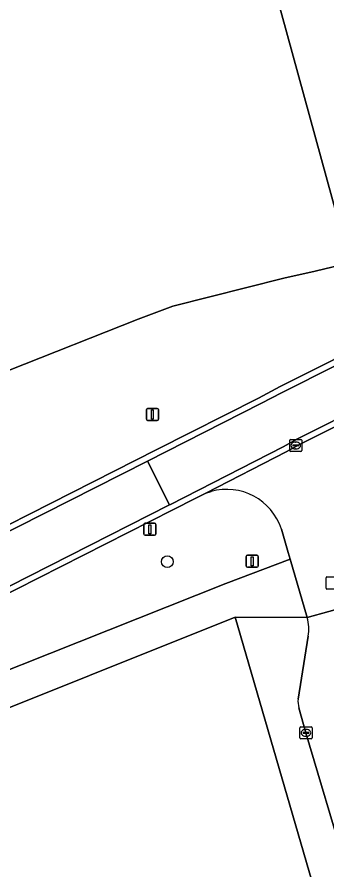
# Model space of a CAD drawing. Extents: x 162879 to 165540, y 384011 to 385181.
# Drawn here: x 163130.7 to 163156.4, y 384261.9 to 384332.4 of the extents above; entities that cross this region are included whole.
import ezdxf

# ---------------------------------------------------------------- set-up
doc = ezdxf.new("R2010")
doc.units = 0
for name, color, linetype in [('IMGEO_Berm_groen', 7, 'Continuous'), ('IMGEO_Boom', 7, 'Continuous'), ('IMGEO_Groenvoorziening', 7, 'Continuous'), ('IMGEO_Kolk', 7, 'Continuous'), ('IMGEO_Lichtmast', 7, 'Continuous'), ('IMGEO_Loofbos', 7, 'Continuous'), ('IMGEO_Rijbaan_lokaal_gesloten', 7, 'Continuous'), ('IMGEO_Rijbaan_lokaal_open', 7, 'Continuous'), ('IMGEO_Rioolput', 7, 'Continuous'), ('IMGEO_Verkeersbordpaal', 7, 'Continuous'), ('IMGEO_Voetpad_open', 7, 'Continuous')]:
    doc.layers.add(name, color=color, linetype=linetype)

msp = doc.modelspace()

# ---------------------------------------------------------------- linework, layer by layer
at = {"layer": 'IMGEO_Berm_groen'}
for points in [[(163146.789, 384293.17), (163146.364, 384293.038), (163145.533, 384292.61), (163143.634, 384291.66), (163126.98, 384283.214)], [(163148.014, 384285.572), (163153.346, 384287.562), (163153.163, 384288.113), (163152.612, 384290.058)], [(163101.395, 384271.38), (163089.844, 384266.648), (163091.511, 384262.562), (163100.027, 384266.274), (163114.146, 384272.104), (163148.014, 384285.572)]]:
    msp.add_lwpolyline(points, dxfattribs=at)
msp.add_arc((163148.079, 384288.58), 4.768, 18.05969, 105.69733, dxfattribs=at)
at = {"layer": 'IMGEO_Boom'}
msp.add_circle((163143.173, 384287.363), 0.489, dxfattribs=at)
at = {"layer": 'IMGEO_Groenvoorziening'}
for points in [[(163166.298, 384308.662), (163164.771, 384310.215), (163162.156, 384313.029), (163158.27, 384312.081), (163155.41, 384311.383), (163152.808, 384310.825), (163143.627, 384308.496), (163140.765, 384307.422), (163130.038, 384303.169), (163125.187, 384301.331), (163092.767, 384288.329), (163077.888, 384282.235), (163066.344, 384277.423), (163066.971, 384275.787), (163067.96, 384276.156), (163069.579, 384276.761), (163074.126, 384265.704), (163093.473, 384273.529)], [(163150.718, 384300.902), (163152.507, 384301.843), (163161.368, 384306.288)], [(163119.462, 384285.067), (163142.305, 384296.633), (163150.718, 384300.902)]]:
    msp.add_lwpolyline(points, dxfattribs=at)
at = {"layer": 'IMGEO_Kolk'}
for p, q in [((163154.216, 384273.705), (163155.068, 384273.705)), ((163154.141, 384272.779), (163154.141, 384273.631)), ((163154.4, 384273.199), (163154.4, 384273.211)), ((163154.838, 384273.162), (163154.44, 384273.162)), ((163154.443, 384273.248), (163154.841, 384273.248)), ((163154.629, 384273.485), (163154.654, 384273.485)), ((163154.884, 384273.211), (163154.884, 384273.199)), ((163155.142, 384273.631), (163155.142, 384272.779)), ((163155.068, 384272.705), (163154.216, 384272.705)), ((163154.652, 384272.925), (163154.627, 384272.925))]:
    msp.add_line(p, q, dxfattribs=at)
for points in [[(163154.216, 384273.705), (163155.068, 384273.705)], [(163154.141, 384272.779), (163154.141, 384273.631)], [(163155.142, 384273.631), (163155.142, 384272.779)], [(163155.068, 384272.705), (163154.216, 384272.705)]]:
    msp.add_lwpolyline(points, dxfattribs=at)
for centre, radius, start, end in [((163154.218, 384273.629), 0.0765, 91.55205, 178.44795), ((163154.218, 384273.629), 0.0765, 91.55205, 178.44795), ((163155.066, 384273.629), 0.0765, 1.55205, 88.44795), ((163155.066, 384273.629), 0.0765, 1.55205, 88.44795), ((163154.44, 384273.208), 0.0403, 85.87752, 175.75265), ((163154.437, 384273.198), 0.0366, 178.93798, 274.71019), ((163154.841, 384273.205), 0.043, 264.86636, 352.45326), ((163154.845, 384273.21), 0.0386, 1.73085, 96.63898), ((163154.218, 384272.781), 0.0765, 181.55205, 268.44795), ((163154.218, 384272.781), 0.0765, 181.55205, 268.44795), ((163155.066, 384272.781), 0.0765, 271.55205, 358.44795), ((163155.066, 384272.781), 0.0765, 271.55205, 358.44795)]:
    msp.add_arc(centre, radius, start, end, dxfattribs=at)
for centre, major_axis, ratio, start_param, end_param in [((163154.628, 384273.205), (-0.387, 0.002), 0.722429, 4.712389, 7.853982), ((163154.653, 384273.205), (-0.39, 0.002), 0.717154, 1.570796, 4.712389)]:
    msp.add_ellipse(centre, major_axis=major_axis, ratio=ratio, start_param=start_param, end_param=end_param, dxfattribs=at)
at = {"layer": 'IMGEO_Lichtmast'}
for p, q in [((163141.442, 384299.14), (163141.442, 384299.94)), ((163141.442, 384299.94), (163141.442, 384299.14)), ((163141.542, 384300.04), (163142.332, 384300.04)), ((163142.332, 384300.04), (163141.542, 384300.04)), ((163142.432, 384299.94), (163142.432, 384299.14)), ((163142.432, 384299.14), (163142.432, 384299.94)), ((163142.332, 384299.04), (163141.542, 384299.04)), ((163141.542, 384299.04), (163142.332, 384299.04)), ((163149.701, 384287.002), (163149.701, 384287.802)), ((163149.701, 384287.802), (163149.701, 384287.002)), ((163149.801, 384287.902), (163150.591, 384287.902)), ((163150.591, 384287.902), (163149.801, 384287.902)), ((163150.691, 384287.802), (163150.691, 384287.002)), ((163150.691, 384287.002), (163150.691, 384287.802)), ((163150.591, 384286.902), (163149.801, 384286.902)), ((163149.801, 384286.902), (163150.591, 384286.902))]:
    msp.add_line(p, q, dxfattribs=at)
for points in [[(163141.862, 384299.915), (163142.012, 384299.915), (163142.012, 384299.165), (163141.862, 384299.165), (163141.862, 384299.915)], [(163150.121, 384287.777), (163150.271, 384287.777), (163150.271, 384287.027), (163150.121, 384287.027), (163150.121, 384287.777)]]:
    msp.add_lwpolyline(points, dxfattribs=at)
for centre, start, end in [((163141.542, 384299.94), 90, 180), ((163141.542, 384299.94), 90, 180), ((163142.332, 384299.94), 0, 90), ((163142.332, 384299.94), 360, 90), ((163141.542, 384299.14), 180, 270), ((163141.542, 384299.14), 180, 270), ((163142.332, 384299.14), 270, 0), ((163142.332, 384299.14), 270, 0), ((163149.801, 384287.802), 90, 180), ((163149.801, 384287.802), 90, 180), ((163150.591, 384287.802), 0, 90), ((163150.591, 384287.802), 360, 90), ((163149.801, 384287.002), 180, 270), ((163149.801, 384287.002), 180, 270), ((163150.591, 384287.002), 270, 0), ((163150.591, 384287.002), 270, 0)]:
    msp.add_arc(centre, 0.1, start, end, dxfattribs=at)
at = {"layer": 'IMGEO_Loofbos'}
for points in [[(163229.097, 384399.154), (163147.412, 384351.742), (163158.27, 384312.081), (163162.156, 384313.029), (163160.013, 384319.249), (163159.169, 384324.318), (163160.73, 384328.191), (163165.672, 384336.523), (163175.991, 384342.737), (163179.291, 384344.325), (163182.035, 384346.651), (163186.463, 384351.781), (163188.392, 384353.092), (163190.215, 384353.652), (163192.179, 384353.396), (163194.341, 384352.514), (163195.894, 384351.559), (163197.94, 384351.366), (163201.376, 384353.257), (163203.656, 384355.092), (163207.856, 384360.119)], [(163130.038, 384303.169), (163140.765, 384307.422), (163143.627, 384308.496), (163152.808, 384310.825), (163155.41, 384311.383), (163158.27, 384312.081), (163147.412, 384351.742), (163145.603, 384350.692), (163141.708, 384348.431), (163139.713, 384347.269), (163103.227, 384326.016)]]:
    msp.add_lwpolyline(points, dxfattribs=at)
msp.add_lwpolyline([(163155.934, 384258.131), (163155.116, 384260.952), (163148.784, 384282.785), (163112.465, 384268.23), (163091.662, 384259.624), (163097.491, 384250), (163105.946, 384236.061), (163109.025, 384230.235), (163114.501, 384233.625), (163136.641, 384247.33), (163140.262, 384250), (163143.861, 384252.646)], close=True, dxfattribs=at)
at = {"layer": 'IMGEO_Rijbaan_lokaal_gesloten'}
msp.add_lwpolyline([(163163.382, 384302.252), (163161.622, 384305.861), (163152.679, 384301.369), (163150.915, 384300.439), (163141.531, 384295.681), (163143.365, 384292.054), (163143.423, 384292.083), (163152.765, 384296.875), (163153.951, 384297.527), (163159.882, 384300.503), (163162.739, 384301.938)], close=True, dxfattribs=at)
for points in [[(163143.365, 384292.054), (163141.531, 384295.681), (163117.918, 384283.749)], [(163126.767, 384283.656), (163143.365, 384292.054)]]:
    msp.add_lwpolyline(points, dxfattribs=at)
at = {"layer": 'IMGEO_Rijbaan_lokaal_open'}
for points in [[(163161.368, 384306.288), (163152.507, 384301.843), (163150.718, 384300.902), (163142.305, 384296.633), (163119.462, 384285.067)], [(163172.552, 384306.5), (163164.703, 384302.899), (163163.382, 384302.252), (163162.739, 384301.938), (163159.882, 384300.503), (163153.951, 384297.527), (163152.765, 384296.875), (163143.423, 384292.083), (163143.365, 384292.054), (163126.767, 384283.656)], [(163117.918, 384283.749), (163141.531, 384295.681), (163150.915, 384300.439), (163152.679, 384301.369), (163161.622, 384305.861)], [(163143.634, 384291.66), (163145.533, 384292.61), (163146.364, 384293.038), (163153.013, 384296.459), (163154.174, 384297.096), (163161.026, 384300.529), (163163.594, 384301.79), (163164.369, 384302.179), (163168.608, 384304.181), (163172.73, 384306.056)], [(163163.594, 384301.79), (163161.026, 384300.529), (163154.174, 384297.096), (163153.013, 384296.459), (163146.364, 384293.038), (163146.789, 384293.17)], [(163152.612, 384290.058), (163153.163, 384288.113), (163153.346, 384287.562), (163154.745, 384282.736), (163160.127, 384284.227), (163158.338, 384290.339), (163157.697, 384292.53)], [(163126.98, 384283.214), (163143.634, 384291.66)], [(163160.142, 384284.175), (163160.127, 384284.227), (163154.745, 384282.736)], [(163154.834, 384281.19), (163153.987, 384275.998)], [(163154.054, 384275.284), (163154.642, 384273.205), (163157.9, 384262.178), (163160.319, 384253.651), (163161.354, 384250), (163167.934, 384226.8), (163168.074, 384226.307), (163169.674, 384220.665), (163177.768, 384191.622)]]:
    msp.add_lwpolyline(points, dxfattribs=at)
for centre, radius, start, end in [((163148.079, 384288.58), 4.768, 18.05969, 105.69733), ((163151.175, 384281.755), 3.702, 351.22279, 15.36674), ((163156.083, 384275.835), 2.102, 175.53938, 195.18221)]:
    msp.add_arc(centre, radius, start, end, dxfattribs=at)
at = {"layer": 'IMGEO_Rioolput'}
for p, q in [((163153.295, 384296.551), (163153.295, 384297.403)), ((163153.37, 384297.477), (163154.222, 384297.477)), ((163153.554, 384296.971), (163153.554, 384296.983)), ((163153.992, 384296.934), (163153.594, 384296.934)), ((163153.597, 384297.02), (163153.995, 384297.02)), ((163153.783, 384297.257), (163153.808, 384297.257)), ((163154.038, 384296.983), (163154.038, 384296.971)), ((163154.296, 384297.403), (163154.296, 384296.551)), ((163154.222, 384296.477), (163153.37, 384296.477)), ((163153.806, 384296.697), (163153.781, 384296.697)), ((163156.303, 384285.176), (163156.303, 384286.028)), ((163156.378, 384286.102), (163157.23, 384286.102)), ((163157.23, 384285.102), (163156.378, 384285.102))]:
    msp.add_line(p, q, dxfattribs=at)
for points in [[(163153.295, 384296.551), (163153.295, 384297.403)], [(163153.37, 384297.477), (163154.222, 384297.477)], [(163154.296, 384297.403), (163154.296, 384296.551)], [(163154.222, 384296.477), (163153.37, 384296.477)], [(163156.303, 384285.176), (163156.303, 384286.028)], [(163156.378, 384286.102), (163157.23, 384286.102)], [(163157.23, 384285.102), (163156.378, 384285.102)]]:
    msp.add_lwpolyline(points, dxfattribs=at)
for centre, radius, start, end in [((163153.372, 384297.401), 0.0765, 91.55205, 178.44795), ((163153.372, 384297.401), 0.0765, 91.55205, 178.44795), ((163153.594, 384296.98), 0.0403, 85.87752, 175.75265), ((163153.591, 384296.97), 0.0366, 178.93798, 274.71019), ((163153.995, 384296.977), 0.043, 264.86636, 352.45326), ((163153.999, 384296.982), 0.0386, 1.73085, 96.63898), ((163154.22, 384297.401), 0.0765, 1.55205, 88.44795), ((163154.22, 384297.401), 0.0765, 1.55205, 88.44795), ((163153.372, 384296.553), 0.0765, 181.55205, 268.44795), ((163153.372, 384296.553), 0.0765, 181.55205, 268.44795), ((163154.22, 384296.553), 0.0765, 271.55205, 358.44795), ((163154.22, 384296.553), 0.0765, 271.55205, 358.44795), ((163156.38, 384286.026), 0.0765, 91.55205, 178.44795), ((163156.38, 384286.026), 0.0765, 91.55205, 178.44795), ((163156.38, 384285.178), 0.0765, 181.55205, 268.44795), ((163156.38, 384285.178), 0.0765, 181.55205, 268.44795)]:
    msp.add_arc(centre, radius, start, end, dxfattribs=at)
for centre, major_axis, ratio, start_param, end_param in [((163153.782, 384296.977), (-0.387, 0.002), 0.722429, 4.712389, 7.853982), ((163153.807, 384296.977), (-0.39, 0.002), 0.717154, 1.570796, 4.712389)]:
    msp.add_ellipse(centre, major_axis=major_axis, ratio=ratio, start_param=start_param, end_param=end_param, dxfattribs=at)
at = {"layer": 'IMGEO_Verkeersbordpaal'}
for p, q in [((163141.227, 384289.65), (163141.227, 384290.45)), ((163141.227, 384290.45), (163141.227, 384289.65)), ((163141.327, 384290.55), (163142.117, 384290.55)), ((163142.117, 384290.55), (163141.327, 384290.55)), ((163142.217, 384290.45), (163142.217, 384289.65)), ((163142.217, 384289.65), (163142.217, 384290.45)), ((163142.117, 384289.55), (163141.327, 384289.55)), ((163141.327, 384289.55), (163142.117, 384289.55))]:
    msp.add_line(p, q, dxfattribs=at)
msp.add_lwpolyline([(163141.647, 384290.425), (163141.797, 384290.425), (163141.797, 384289.675), (163141.647, 384289.675), (163141.647, 384290.425)], dxfattribs=at)
for centre, start, end in [((163141.327, 384290.45), 90, 180), ((163141.327, 384290.45), 90, 180), ((163142.117, 384290.45), 0, 90), ((163142.117, 384290.45), 360, 90), ((163141.327, 384289.65), 180, 270), ((163141.327, 384289.65), 180, 270), ((163142.117, 384289.65), 270, 0), ((163142.117, 384289.65), 270, 0)]:
    msp.add_arc(centre, 0.1, start, end, dxfattribs=at)
at = {"layer": 'IMGEO_Voetpad_open'}
msp.add_lwpolyline([(163148.784, 384282.785), (163154.745, 384282.736), (163153.346, 384287.562), (163148.014, 384285.572), (163114.146, 384272.104), (163100.027, 384266.274), (163091.511, 384262.562), (163089.844, 384266.648), (163086.443, 384265.31), (163088.136, 384261.216), (163089.311, 384258.655), (163091.662, 384259.624), (163112.465, 384268.23)], close=True, dxfattribs=at)
for points in [[(163154.745, 384282.736), (163148.784, 384282.785), (163155.116, 384260.952), (163155.934, 384258.131), (163157.473, 384252.825), (163160.319, 384253.651), (163157.9, 384262.178), (163154.642, 384273.205), (163154.054, 384275.284)], [(163153.987, 384275.998), (163154.834, 384281.19)]]:
    msp.add_lwpolyline(points, dxfattribs=at)
for centre, radius, start, end in [((163151.175, 384281.755), 3.702, 351.22279, 15.36674), ((163156.083, 384275.835), 2.102, 175.53938, 195.18221)]:
    msp.add_arc(centre, radius, start, end, dxfattribs=at)

doc.saveas('drawing.dxf')
